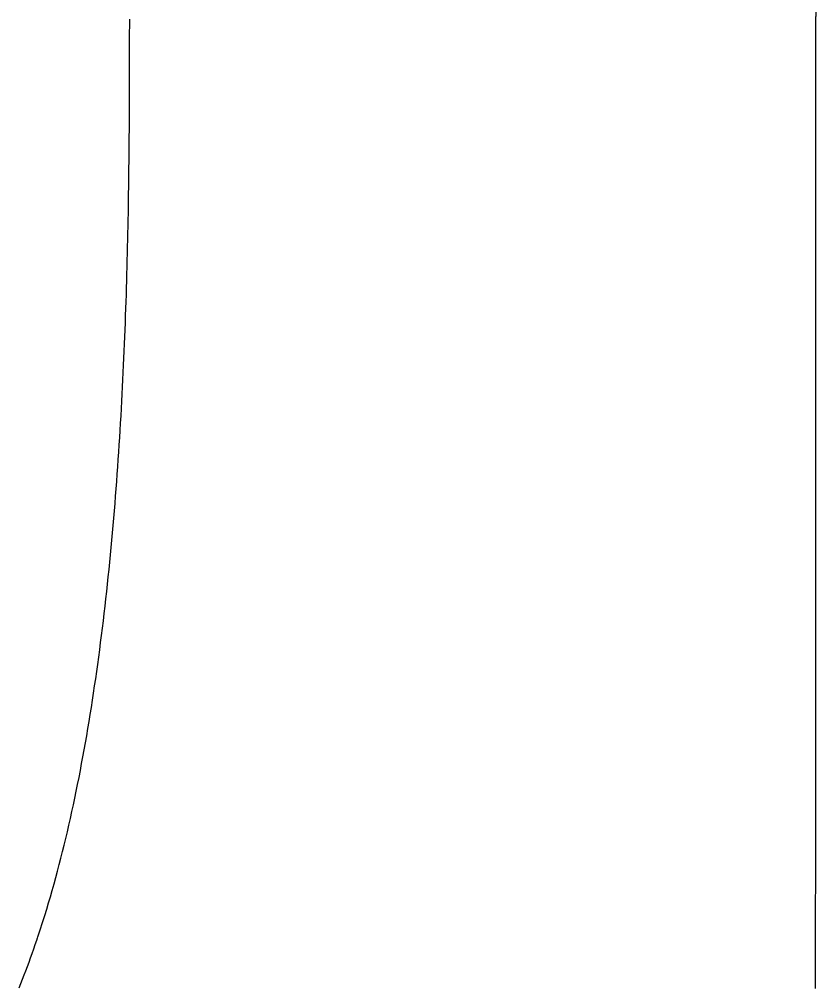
# Model space of a CAD drawing. Extents: x -7.3 to 34, y 0 to 22.
# Drawn here: x 32.8351 to 32.8836, y 3.7177 to 3.7765 of the extents above; entities that cross this region are included whole.
import ezdxf

# ---------------------------------------------------------------- set-up
doc = ezdxf.new("R2010")
doc.units = 0
doc.layers.add('SH_Data', color=7, linetype='Continuous')

msp = doc.modelspace()

# ---------------------------------------------------------------- linework, layer by layer
at = {"layer": 'SH_Data'}
for p, q in [((32.883564, 3.777898), (32.883563, 3.775478)), ((32.841836, 3.775815), (32.841837, 3.775974)), ((32.841837, 3.776497), (32.841837, 3.776498)), ((32.841837, 3.776495), (32.841837, 3.776497)), ((32.841837, 3.776485), (32.841837, 3.776495)), ((32.841837, 3.776446), (32.841837, 3.776485)), ((32.841837, 3.776289), (32.841837, 3.776446)), ((32.841837, 3.776132), (32.841837, 3.776289)), ((32.841837, 3.775974), (32.841837, 3.776132)), ((32.841836, 3.775655), (32.841836, 3.775815)), ((32.841836, 3.775494), (32.841836, 3.775655)), ((32.841836, 3.775332), (32.841836, 3.775494)), ((32.841836, 3.775169), (32.841836, 3.775332)), ((32.883563, 3.775478), (32.883562, 3.773057)), ((32.841836, 3.775006), (32.841836, 3.775169)), ((32.841836, 3.774842), (32.841836, 3.775006)), ((32.841836, 3.774677), (32.841836, 3.774842)), ((32.841835, 3.774511), (32.841836, 3.774677)), ((32.841835, 3.774344), (32.841835, 3.774511)), ((32.841835, 3.774177), (32.841835, 3.774344)), ((32.841835, 3.774009), (32.841835, 3.774177)), ((32.841834, 3.77367), (32.841835, 3.77384)), ((32.841834, 3.773499), (32.841834, 3.77367)), ((32.841835, 3.77384), (32.841835, 3.774009)), ((32.841832, 3.772635), (32.841833, 3.772983)), ((32.841833, 3.772983), (32.841834, 3.773328)), ((32.841834, 3.773328), (32.841834, 3.773499)), ((32.883562, 3.773057), (32.883561, 3.770634)), ((32.841831, 3.772284), (32.841832, 3.772635)), ((32.841828, 3.771573), (32.841829, 3.77193)), ((32.841829, 3.77193), (32.841831, 3.772284)), ((32.841826, 3.771213), (32.841828, 3.771573)), ((32.841822, 3.770486), (32.841824, 3.770851)), ((32.841824, 3.770851), (32.841826, 3.771213)), ((32.883561, 3.770634), (32.88356, 3.768211)), ((32.841817, 3.769747), (32.84182, 3.770118)), ((32.84182, 3.770118), (32.841822, 3.770486)), ((32.841815, 3.769374), (32.841817, 3.769747)), ((32.841808, 3.76862), (32.841812, 3.768998)), ((32.841812, 3.768998), (32.841815, 3.769374)), ((32.841805, 3.768239), (32.841808, 3.76862)), ((32.841796, 3.76747), (32.841801, 3.767855)), ((32.841801, 3.767855), (32.841805, 3.768239)), ((32.88356, 3.768211), (32.883559, 3.765789)), ((32.841792, 3.767082), (32.841796, 3.76747)), ((32.841781, 3.766299), (32.841786, 3.766692)), ((32.841786, 3.766692), (32.841792, 3.767082)), ((32.841775, 3.765904), (32.841781, 3.766299)), ((32.841763, 3.765108), (32.841769, 3.765507)), ((32.841769, 3.765507), (32.841775, 3.765904)), ((32.883559, 3.765789), (32.883558, 3.76337)), ((32.841756, 3.764707), (32.841763, 3.765108)), ((32.84174, 3.763899), (32.841748, 3.764304)), ((32.841748, 3.764304), (32.841756, 3.764707)), ((32.841732, 3.763492), (32.84174, 3.763899)), ((32.841714, 3.762673), (32.841723, 3.763083)), ((32.841723, 3.763083), (32.841732, 3.763492)), ((32.883558, 3.76337), (32.883558, 3.762161)), ((32.841704, 3.76226), (32.841714, 3.762673)), ((32.841683, 3.76143), (32.841694, 3.761846)), ((32.841694, 3.761846), (32.841704, 3.76226)), ((32.883558, 3.762161), (32.883557, 3.760953)), ((32.841672, 3.761012), (32.841683, 3.76143)), ((32.84166, 3.760593), (32.841672, 3.761012)), ((32.883557, 3.760953), (32.883557, 3.759746)), ((32.841634, 3.75975), (32.841647, 3.760172)), ((32.841647, 3.760172), (32.84166, 3.760593)), ((32.841621, 3.759326), (32.841634, 3.75975)), ((32.883557, 3.759746), (32.883557, 3.758541)), ((32.841592, 3.758474), (32.841607, 3.758901)), ((32.841607, 3.758901), (32.841621, 3.759326)), ((32.841576, 3.758046), (32.841592, 3.758474)), ((32.883557, 3.758541), (32.883556, 3.757336)), ((32.84156, 3.757617), (32.841576, 3.758046)), ((32.841526, 3.756755), (32.841543, 3.757186)), ((32.841543, 3.757186), (32.84156, 3.757617)), ((32.883556, 3.757336), (32.883556, 3.756133)), ((32.841508, 3.756322), (32.841526, 3.756755)), ((32.841489, 3.755888), (32.841508, 3.756322)), ((32.883556, 3.756133), (32.883555, 3.754932)), ((32.841449, 3.755017), (32.841469, 3.755453)), ((32.841469, 3.755453), (32.841489, 3.755888)), ((32.841428, 3.75458), (32.841449, 3.755017)), ((32.883555, 3.754932), (32.883555, 3.753733)), ((32.841406, 3.754142), (32.841428, 3.75458)), ((32.841361, 3.753263), (32.841384, 3.753703)), ((32.841384, 3.753703), (32.841406, 3.754142)), ((32.883555, 3.753733), (32.883554, 3.752535)), ((32.841337, 3.752823), (32.841361, 3.753263)), ((32.841312, 3.752382), (32.841337, 3.752823)), ((32.883554, 3.752535), (32.883554, 3.751339)), ((32.841259, 3.751497), (32.841286, 3.75194)), ((32.841286, 3.75194), (32.841312, 3.752382)), ((32.841232, 3.751054), (32.841259, 3.751497)), ((32.883554, 3.751339), (32.883554, 3.750145)), ((32.841204, 3.75061), (32.841232, 3.751054)), ((32.841145, 3.749722), (32.841175, 3.750166)), ((32.841175, 3.750166), (32.841204, 3.75061)), ((32.883554, 3.750145), (32.883553, 3.748954)), ((32.841114, 3.749276), (32.841145, 3.749722)), ((32.841082, 3.748831), (32.841114, 3.749276)), ((32.883553, 3.748954), (32.883553, 3.747764)), ((32.841016, 3.747939), (32.84105, 3.748385)), ((32.84105, 3.748385), (32.841082, 3.748831)), ((32.840981, 3.747493), (32.841016, 3.747939)), ((32.883553, 3.747764), (32.883552, 3.746578)), ((32.840946, 3.747046), (32.840981, 3.747493)), ((32.840872, 3.746152), (32.840909, 3.746599)), ((32.840909, 3.746599), (32.840946, 3.747046)), ((32.883552, 3.746578), (32.883552, 3.745393)), ((32.840833, 3.745706), (32.840872, 3.746152)), ((32.840794, 3.745259), (32.840833, 3.745706)), ((32.883552, 3.745393), (32.883551, 3.744212)), ((32.840712, 3.744365), (32.840753, 3.744812)), ((32.840753, 3.744812), (32.840794, 3.745259)), ((32.840669, 3.743918), (32.840712, 3.744365)), ((32.883551, 3.744212), (32.883551, 3.743033)), ((32.840626, 3.743472), (32.840669, 3.743918)), ((32.840535, 3.74258), (32.840581, 3.743026)), ((32.840581, 3.743026), (32.840626, 3.743472)), ((32.883551, 3.743033), (32.88355, 3.741858)), ((32.840488, 3.742134), (32.840535, 3.74258)), ((32.84044, 3.741689), (32.840488, 3.742134)), ((32.88355, 3.741858), (32.88355, 3.741271)), ((32.84034, 3.740799), (32.840391, 3.741244)), ((32.840391, 3.741244), (32.84044, 3.741689)), ((32.88355, 3.741271), (32.88355, 3.740685)), ((32.840289, 3.740355), (32.84034, 3.740799)), ((32.88355, 3.740685), (32.88355, 3.7401)), ((32.840236, 3.739912), (32.840289, 3.740355)), ((32.88355, 3.7401), (32.88355, 3.739516)), ((32.840182, 3.739469), (32.840236, 3.739912)), ((32.88355, 3.739516), (32.883549, 3.738933)), ((32.840071, 3.738585), (32.840127, 3.739026)), ((32.840127, 3.739026), (32.840182, 3.739469)), ((32.883549, 3.738933), (32.883549, 3.73835)), ((32.840014, 3.738144), (32.840071, 3.738585)), ((32.883549, 3.73835), (32.883549, 3.737769)), ((32.839955, 3.737704), (32.840014, 3.738144)), ((32.883549, 3.737769), (32.883549, 3.737188)), ((32.839834, 3.736826), (32.839895, 3.737264)), ((32.839895, 3.737264), (32.839955, 3.737704)), ((32.883549, 3.737188), (32.883549, 3.736608)), ((32.839771, 3.736388), (32.839834, 3.736826)), ((32.883549, 3.736608), (32.883548, 3.736029)), ((32.839642, 3.735516), (32.839707, 3.735952)), ((32.839707, 3.735952), (32.839771, 3.736388)), ((32.883548, 3.736029), (32.883548, 3.735451)), ((32.839576, 3.735081), (32.839642, 3.735516)), ((32.883548, 3.735451), (32.883548, 3.734874)), ((32.839508, 3.734648), (32.839576, 3.735081)), ((32.883548, 3.734874), (32.883548, 3.734298)), ((32.839369, 3.733784), (32.839439, 3.734215)), ((32.839439, 3.734215), (32.839508, 3.734648)), ((32.883548, 3.734298), (32.883547, 3.733723)), ((32.839297, 3.733354), (32.839369, 3.733784)), ((32.883547, 3.733723), (32.883547, 3.733149)), ((32.839224, 3.732925), (32.839297, 3.733354)), ((32.883547, 3.733149), (32.883547, 3.732576)), ((32.839073, 3.732072), (32.839149, 3.732498)), ((32.839149, 3.732498), (32.839224, 3.732925)), ((32.883547, 3.732576), (32.883547, 3.732004)), ((32.838996, 3.731647), (32.839073, 3.732072)), ((32.883547, 3.732004), (32.883547, 3.731434)), ((32.838917, 3.731224), (32.838996, 3.731647)), ((32.883547, 3.731434), (32.883546, 3.730864)), ((32.838755, 3.730382), (32.838836, 3.730802)), ((32.838836, 3.730802), (32.838917, 3.731224)), ((32.883546, 3.730864), (32.883546, 3.730295)), ((32.838671, 3.729963), (32.838755, 3.730382)), ((32.883546, 3.730295), (32.883546, 3.729727)), ((32.8385, 3.729131), (32.838587, 3.729546)), ((32.838587, 3.729546), (32.838671, 3.729963)), ((32.883546, 3.729727), (32.883546, 3.729161)), ((32.838413, 3.728717), (32.8385, 3.729131)), ((32.883546, 3.729161), (32.883546, 3.728596)), ((32.838323, 3.728306), (32.838413, 3.728717)), ((32.883546, 3.728596), (32.883545, 3.728031)), ((32.83814, 3.727487), (32.838233, 3.727896)), ((32.838233, 3.727896), (32.838323, 3.728306)), ((32.883545, 3.728031), (32.883545, 3.727468)), ((32.838046, 3.727081), (32.83814, 3.727487)), ((32.883545, 3.727468), (32.883545, 3.726906)), ((32.837854, 3.726275), (32.837951, 3.726677)), ((32.837951, 3.726677), (32.838046, 3.727081)), ((32.883545, 3.726906), (32.883545, 3.726346)), ((32.837755, 3.725874), (32.837854, 3.726275)), ((32.883545, 3.726346), (32.883545, 3.725786)), ((32.837553, 3.72508), (32.837655, 3.725476)), ((32.837655, 3.725476), (32.837755, 3.725874)), ((32.883545, 3.725786), (32.883544, 3.725228)), ((32.837449, 3.724686), (32.837553, 3.72508)), ((32.883544, 3.725228), (32.883544, 3.724671)), ((32.837237, 3.723905), (32.837344, 3.724294)), ((32.837344, 3.724294), (32.837449, 3.724686)), ((32.883544, 3.724671), (32.883544, 3.724116)), ((32.837128, 3.723518), (32.837237, 3.723905)), ((32.883544, 3.724116), (32.883544, 3.723561)), ((32.836906, 3.722751), (32.837018, 3.723133)), ((32.837018, 3.723133), (32.837128, 3.723518)), ((32.883544, 3.723561), (32.883543, 3.723008)), ((32.836792, 3.722371), (32.836906, 3.722751)), ((32.883543, 3.723008), (32.883543, 3.722456)), ((32.883543, 3.722456), (32.883543, 3.721906)), ((32.836618, 3.721806), (32.836677, 3.721994)), ((32.836677, 3.721994), (32.836792, 3.722371)), ((32.883543, 3.721906), (32.883543, 3.721357)), ((32.836441, 3.721247), (32.8365, 3.721433)), ((32.8365, 3.721433), (32.83656, 3.721619)), ((32.83656, 3.721619), (32.836618, 3.721806)), ((32.883543, 3.721357), (32.883543, 3.720809)), ((32.836228, 3.720602), (32.836259, 3.720693)), ((32.836259, 3.720693), (32.83632, 3.720877)), ((32.83632, 3.720877), (32.83638, 3.721062)), ((32.83638, 3.721062), (32.836441, 3.721247)), ((32.883543, 3.720809), (32.883542, 3.720263)), ((32.836001, 3.719952), (32.836095, 3.720219)), ((32.836095, 3.720219), (32.836189, 3.720487)), ((32.836189, 3.720487), (32.836212, 3.720555)), ((32.836212, 3.720555), (32.836214, 3.720559)), ((32.836214, 3.720559), (32.836215, 3.720562)), ((32.836215, 3.720562), (32.836216, 3.720567)), ((32.836216, 3.720567), (32.83622, 3.720579)), ((32.83622, 3.720579), (32.836228, 3.720602)), ((32.883542, 3.720263), (32.883542, 3.719718)), ((32.835811, 3.719421), (32.835907, 3.719686)), ((32.835907, 3.719686), (32.836001, 3.719952)), ((32.883542, 3.719718), (32.883542, 3.719174)), ((32.835618, 3.718893), (32.835715, 3.719157)), ((32.835715, 3.719157), (32.835811, 3.719421)), ((32.883542, 3.719174), (32.883542, 3.718632)), ((32.835324, 3.718109), (32.835423, 3.718369)), ((32.835423, 3.718369), (32.835521, 3.718631)), ((32.835521, 3.718631), (32.835618, 3.718893)), ((32.883542, 3.718632), (32.883542, 3.718091)), ((32.835125, 3.71759), (32.835225, 3.717849)), ((32.835225, 3.717849), (32.835324, 3.718109)), ((32.883542, 3.718091), (32.883541, 3.717552))]:
    msp.add_line(p, q, dxfattribs=at)
for points in [[(32.883564, 3.777898), (32.883563, 3.775478), (32.883562, 3.773057), (32.883561, 3.770634), (32.88356, 3.768211), (32.883559, 3.765789), (32.883558, 3.76337), (32.883558, 3.762161), (32.883557, 3.760953), (32.883557, 3.759746), (32.883557, 3.758541), (32.883556, 3.757336), (32.883556, 3.756133), (32.883555, 3.754932), (32.883555, 3.753733), (32.883554, 3.752535), (32.883554, 3.751339), (32.883554, 3.750145), (32.883553, 3.748954), (32.883553, 3.747764), (32.883552, 3.746578), (32.883552, 3.745393), (32.883551, 3.744212), (32.883551, 3.743033), (32.88355, 3.741858), (32.88355, 3.741271), (32.88355, 3.740685), (32.88355, 3.7401), (32.88355, 3.739516), (32.883549, 3.738933), (32.883549, 3.73835), (32.883549, 3.737769), (32.883549, 3.737188), (32.883549, 3.736608), (32.883548, 3.736029), (32.883548, 3.735451), (32.883548, 3.734874), (32.883548, 3.734298), (32.883547, 3.733723), (32.883547, 3.733149), (32.883547, 3.732576), (32.883547, 3.732004), (32.883547, 3.731434), (32.883546, 3.730864), (32.883546, 3.730295), (32.883546, 3.729727), (32.883546, 3.729161), (32.883546, 3.728596), (32.883545, 3.728031), (32.883545, 3.727468), (32.883545, 3.726906), (32.883545, 3.726346), (32.883545, 3.725786), (32.883544, 3.725228), (32.883544, 3.724671), (32.883544, 3.724116), (32.883544, 3.723561), (32.883543, 3.723008), (32.883543, 3.722456), (32.883543, 3.721906), (32.883543, 3.721357), (32.883543, 3.720809), (32.883542, 3.720263), (32.883542, 3.719718), (32.883542, 3.719174), (32.883542, 3.718632), (32.883542, 3.718091), (32.883541, 3.717552)], [(32.835125, 3.71759), (32.835225, 3.717849), (32.835324, 3.718109), (32.835423, 3.718369), (32.835521, 3.718631), (32.835618, 3.718893), (32.835715, 3.719157), (32.835811, 3.719421), (32.835907, 3.719686), (32.836001, 3.719952), (32.836095, 3.720219), (32.836189, 3.720487), (32.836212, 3.720555), (32.836214, 3.720559), (32.836215, 3.720562), (32.836216, 3.720567), (32.83622, 3.720579), (32.836228, 3.720602), (32.836259, 3.720693), (32.83632, 3.720877), (32.83638, 3.721062), (32.836441, 3.721247), (32.8365, 3.721433), (32.83656, 3.721619), (32.836618, 3.721806), (32.836677, 3.721994), (32.836792, 3.722371), (32.836906, 3.722751), (32.837018, 3.723133), (32.837128, 3.723518), (32.837237, 3.723905), (32.837344, 3.724294), (32.837449, 3.724686), (32.837553, 3.72508), (32.837655, 3.725476), (32.837755, 3.725874), (32.837854, 3.726275), (32.837951, 3.726677), (32.838046, 3.727081), (32.83814, 3.727487), (32.838233, 3.727896), (32.838323, 3.728306), (32.838413, 3.728717), (32.8385, 3.729131), (32.838587, 3.729546), (32.838671, 3.729963), (32.838755, 3.730382), (32.838836, 3.730802), (32.838917, 3.731224), (32.838996, 3.731647), (32.839073, 3.732072), (32.839149, 3.732498), (32.839224, 3.732925), (32.839297, 3.733354), (32.839369, 3.733784), (32.839439, 3.734215), (32.839508, 3.734648), (32.839576, 3.735081), (32.839642, 3.735516), (32.839707, 3.735952), (32.839771, 3.736388), (32.839834, 3.736826), (32.839895, 3.737264), (32.839955, 3.737704), (32.840014, 3.738144), (32.840071, 3.738585), (32.840127, 3.739026), (32.840182, 3.739469), (32.840236, 3.739912), (32.840289, 3.740355), (32.84034, 3.740799), (32.840391, 3.741244), (32.84044, 3.741689), (32.840488, 3.742134), (32.840535, 3.74258), (32.840581, 3.743026), (32.840626, 3.743472), (32.840669, 3.743918), (32.840712, 3.744365), (32.840753, 3.744812), (32.840794, 3.745259), (32.840833, 3.745706), (32.840872, 3.746152), (32.840909, 3.746599), (32.840946, 3.747046), (32.840981, 3.747493), (32.841016, 3.747939), (32.84105, 3.748385), (32.841082, 3.748831), (32.841114, 3.749276), (32.841145, 3.749722), (32.841175, 3.750166), (32.841204, 3.75061), (32.841232, 3.751054), (32.841259, 3.751497), (32.841286, 3.75194), (32.841312, 3.752382), (32.841337, 3.752823), (32.841361, 3.753263), (32.841384, 3.753703), (32.841406, 3.754142), (32.841428, 3.75458), (32.841449, 3.755017), (32.841469, 3.755453), (32.841489, 3.755888), (32.841508, 3.756322), (32.841526, 3.756755), (32.841543, 3.757186), (32.84156, 3.757617), (32.841576, 3.758046), (32.841592, 3.758474), (32.841607, 3.758901), (32.841621, 3.759326), (32.841634, 3.75975), (32.841647, 3.760172), (32.84166, 3.760593), (32.841672, 3.761012), (32.841683, 3.76143), (32.841694, 3.761846), (32.841704, 3.76226), (32.841714, 3.762673), (32.841723, 3.763083), (32.841732, 3.763492), (32.84174, 3.763899), (32.841748, 3.764304), (32.841756, 3.764707), (32.841763, 3.765108), (32.841769, 3.765507), (32.841775, 3.765904), (32.841781, 3.766299), (32.841786, 3.766692), (32.841792, 3.767082), (32.841796, 3.76747), (32.841801, 3.767855), (32.841805, 3.768239), (32.841808, 3.76862), (32.841812, 3.768998), (32.841815, 3.769374), (32.841817, 3.769747), (32.84182, 3.770118), (32.841822, 3.770486), (32.841824, 3.770851), (32.841826, 3.771213), (32.841828, 3.771573), (32.841829, 3.77193), (32.841831, 3.772284), (32.841832, 3.772635), (32.841833, 3.772983), (32.841834, 3.773328), (32.841834, 3.773499), (32.841834, 3.77367), (32.841835, 3.77384), (32.841835, 3.774009), (32.841835, 3.774177), (32.841835, 3.774344), (32.841835, 3.774511), (32.841836, 3.774677), (32.841836, 3.774842), (32.841836, 3.775006), (32.841836, 3.775169), (32.841836, 3.775332), (32.841836, 3.775494), (32.841836, 3.775655), (32.841836, 3.775815), (32.841837, 3.775974), (32.841837, 3.776132), (32.841837, 3.776289), (32.841837, 3.776446), (32.841837, 3.776485), (32.841837, 3.776495), (32.841837, 3.776497), (32.841837, 3.776498), (32.841837, 3.776498), (32.841837, 3.776498)]]:
    msp.add_lwpolyline(points, dxfattribs=at)

doc.saveas('drawing.dxf')
